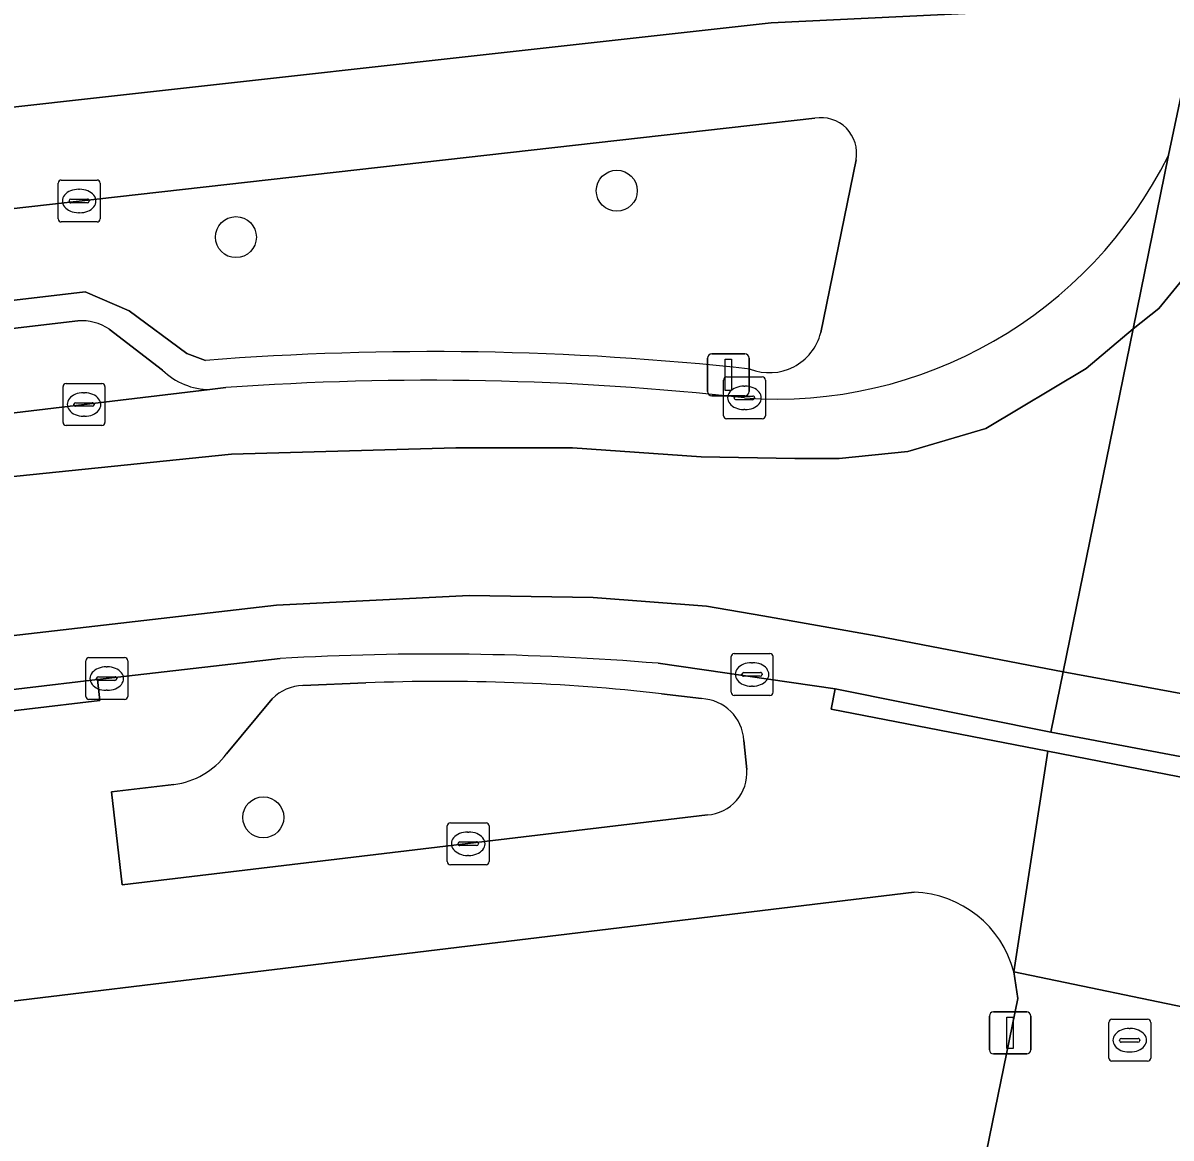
# Model space of a CAD drawing. Extents: x 163426 to 164192, y 380329 to 381641.
# Drawn here: x 163844.02 to 163871.42, y 380914.3 to 380940.9 of the extents above; entities that cross this region are included whole.
import ezdxf

# ---------------------------------------------------------------- set-up
doc = ezdxf.new("R2010")
doc.units = 0
for name, color, linetype in [('IMGEO_Boom', 7, 'Continuous'), ('IMGEO_Erf', 7, 'Continuous'), ('IMGEO_Fietspad_gesloten', 7, 'Continuous'), ('IMGEO_Groenvoorziening', 7, 'Continuous'), ('IMGEO_Kolk', 7, 'Continuous'), ('IMGEO_Lichtmast', 7, 'Continuous'), ('IMGEO_Muur', 7, 'Continuous'), ('IMGEO_Parkeervlak_open', 7, 'Continuous'), ('IMGEO_Rijbaan_lokaal_gesloten', 7, 'Continuous'), ('IMGEO_Rijbaan_lokaal_open', 7, 'Continuous'), ('IMGEO_Rioolput', 7, 'Continuous'), ('IMGEO_Voetpad_open', 7, 'Continuous')]:
    doc.layers.add(name, color=color, linetype=linetype)

msp = doc.modelspace()

# ---------------------------------------------------------------- linework, layer by layer
at = {"layer": 'IMGEO_Boom'}
for centre in [(163858.19, 380936.898), (163849.101, 380935.79), (163849.754, 380921.947)]:
    msp.add_circle(centre, 0.489, dxfattribs=at)
at = {"layer": 'IMGEO_Erf'}
for points in [[(163811.912, 380935.103), (163835.951, 380937.977), (163840.982, 380938.579), (163845.989, 380939.135), (163856.859, 380940.343), (163861.874, 380940.9)], [(163865.283, 380920.164), (163783.893, 380910.325)], [(163867.757, 380917.623), (163867.664, 380918.263)], [(163862.607, 380892.458), (163867.757, 380917.623)]]:
    msp.add_lwpolyline(points, dxfattribs=at)
msp.add_arc((163865.189, 380917.605), 2.561, 14.8965, 87.8954, dxfattribs=at)
at = {"layer": 'IMGEO_Fietspad_gesloten'}
for points in [[(163859.174, 380925.622), (163863.403, 380925.015), (163868.546, 380923.98), (163868.839, 380925.415), (163864.416, 380926.273), (163861.674, 380926.755), (163860.332, 380926.988), (163857.627, 380927.192), (163854.666, 380927.243), (163850.072, 380927.013), (163838.639, 380925.686), (163814.648, 380922.928), (163796.579, 380920.681), (163765.443, 380917.107), (163748.701, 380915.881), (163736.043, 380915.269), (163715.728, 380914.962), (163682.084, 380914.454)], [(163772.026, 380916.403), (163797.578, 380919.466), (163799.863, 380919.687), (163805.105, 380920.364), (163819.871, 380922.136), (163825.125, 380922.76), (163825.349, 380922.787), (163840.373, 380924.583), (163840.563, 380924.612), (163845.799, 380925.234), (163850.155, 380925.737)]]:
    msp.add_lwpolyline(points, dxfattribs=at)
msp.add_arc((163853.848, 380861.611), 64.232, 85.2433, 93.29563, dxfattribs=at)
at = {"layer": 'IMGEO_Groenvoorziening'}
for points in [[(163862.913, 380938.625), (163841.051, 380936.167), (163813.173, 380932.845)], [(163863.056, 380933.512), (163863.899, 380937.634)], [(163813.427, 380930.71), (163845.503, 380934.489), (163846.553, 380934.028), (163847.931, 380933.014), (163848.376, 380932.848)], [(163852.201, 380925.155), (163850.699, 380925.089)], [(163860.21, 380924.779), (163859.258, 380924.895)], [(163849.966, 380924.775), (163848.878, 380923.46)], [(163861.295, 380923.085), (163861.222, 380923.782)], [(163847.623, 380922.728), (163846.135, 380922.559), (163846.385, 380920.336), (163860.352, 380922.006)]]:
    msp.add_lwpolyline(points, dxfattribs=at)
for centre, radius, start, end in [((163863.066, 380937.791), 0.848, 349.3165, 100.3937), ((163861.832, 380933.816), 1.261, 248.6909, 346.0626), ((163853.777, 380863.77), 69.289, 83.7049, 94.47032), ((163854.007, 380878.281), 46.909, 83.5732, 92.2068), ((163850.711, 380924.05), 1.039, 90.6346, 135.7437), ((163860.164, 380923.72), 1.06, 3.3378, 87.5178), ((163847.361, 380924.619), 1.909, 277.8839, 322.6233), ((163860.284, 380923.017), 1.013, 273.8268, 3.869)]:
    msp.add_arc(centre, radius, start, end, dxfattribs=at)
at = {"layer": 'IMGEO_Kolk'}
for p, q in [((163844.934, 380937.152), (163845.786, 380937.152)), ((163844.859, 380936.226), (163844.859, 380937.078)), ((163845.347, 380936.932), (163845.372, 380936.932)), ((163845.86, 380937.078), (163845.86, 380936.226)), ((163845.118, 380936.646), (163845.118, 380936.658)), ((163845.556, 380936.609), (163845.158, 380936.609)), ((163845.161, 380936.695), (163845.559, 380936.695)), ((163845.602, 380936.658), (163845.602, 380936.646)), ((163845.37, 380936.372), (163845.345, 380936.372)), ((163845.786, 380936.152), (163844.934, 380936.152)), ((163844.975, 380931.371), (163844.975, 380932.223)), ((163845.05, 380932.297), (163845.902, 380932.297)), ((163845.976, 380932.223), (163845.976, 380931.371)), ((163860.735, 380931.529), (163860.735, 380932.381)), ((163860.81, 380932.455), (163861.662, 380932.455)), ((163861.223, 380932.235), (163861.248, 380932.235)), ((163861.736, 380932.381), (163861.736, 380931.529)), ((163845.463, 380932.077), (163845.488, 380932.077)), ((163860.994, 380931.949), (163860.994, 380931.961)), ((163861.037, 380931.998), (163861.435, 380931.998)), ((163861.478, 380931.961), (163861.478, 380931.949)), ((163845.234, 380931.791), (163845.234, 380931.803)), ((163845.672, 380931.754), (163845.274, 380931.754)), ((163845.277, 380931.84), (163845.675, 380931.84)), ((163845.718, 380931.803), (163845.718, 380931.791)), ((163861.432, 380931.912), (163861.034, 380931.912)), ((163861.246, 380931.675), (163861.221, 380931.675)), ((163845.486, 380931.517), (163845.461, 380931.517)), ((163861.662, 380931.455), (163860.81, 380931.455)), ((163845.902, 380931.297), (163845.05, 380931.297)), ((163845.518, 380924.832), (163845.518, 380925.684)), ((163845.593, 380925.758), (163846.445, 380925.758)), ((163846.519, 380925.684), (163846.519, 380924.832)), ((163860.916, 380924.931), (163860.916, 380925.783)), ((163860.991, 380925.857), (163861.843, 380925.857)), ((163861.917, 380925.783), (163861.917, 380924.931)), ((163846.006, 380925.538), (163846.031, 380925.538)), ((163861.218, 380925.4), (163861.616, 380925.4)), ((163861.404, 380925.637), (163861.429, 380925.637)), ((163845.777, 380925.252), (163845.777, 380925.264)), ((163846.215, 380925.215), (163845.817, 380925.215)), ((163845.82, 380925.301), (163846.218, 380925.301)), ((163846.261, 380925.264), (163846.261, 380925.252)), ((163861.175, 380925.351), (163861.175, 380925.363)), ((163861.613, 380925.314), (163861.215, 380925.314)), ((163861.659, 380925.363), (163861.659, 380925.351)), ((163846.029, 380924.978), (163846.004, 380924.978)), ((163861.843, 380924.857), (163860.991, 380924.857)), ((163861.427, 380925.077), (163861.402, 380925.077)), ((163846.445, 380924.758), (163845.593, 380924.758)), ((163854.218, 380921.817), (163855.07, 380921.817)), ((163854.143, 380920.891), (163854.143, 380921.743)), ((163854.631, 380921.597), (163854.656, 380921.597)), ((163855.144, 380921.743), (163855.144, 380920.891)), ((163854.402, 380921.311), (163854.402, 380921.323)), ((163854.84, 380921.274), (163854.442, 380921.274)), ((163854.445, 380921.36), (163854.843, 380921.36)), ((163854.886, 380921.323), (163854.886, 380921.311)), ((163854.654, 380921.037), (163854.629, 380921.037)), ((163855.07, 380920.817), (163854.218, 380920.817))]:
    msp.add_line(p, q, dxfattribs=at)
for points in [[(163844.934, 380937.152), (163845.786, 380937.152)], [(163844.859, 380936.226), (163844.859, 380937.078)], [(163845.86, 380937.078), (163845.86, 380936.226)], [(163845.786, 380936.152), (163844.934, 380936.152)], [(163844.975, 380931.371), (163844.975, 380932.223)], [(163845.05, 380932.297), (163845.902, 380932.297)], [(163845.976, 380932.223), (163845.976, 380931.371)], [(163860.735, 380931.529), (163860.735, 380932.381)], [(163860.81, 380932.455), (163861.662, 380932.455)], [(163861.736, 380932.381), (163861.736, 380931.529)], [(163861.662, 380931.455), (163860.81, 380931.455)], [(163845.902, 380931.297), (163845.05, 380931.297)], [(163845.518, 380924.832), (163845.518, 380925.684)], [(163845.593, 380925.758), (163846.445, 380925.758)], [(163846.519, 380925.684), (163846.519, 380924.832)], [(163860.916, 380924.931), (163860.916, 380925.783)], [(163860.991, 380925.857), (163861.843, 380925.857)], [(163861.917, 380925.783), (163861.917, 380924.931)], [(163861.843, 380924.857), (163860.991, 380924.857)], [(163846.445, 380924.758), (163845.593, 380924.758)], [(163854.218, 380921.817), (163855.07, 380921.817)], [(163854.143, 380920.891), (163854.143, 380921.743)], [(163855.144, 380921.743), (163855.144, 380920.891)], [(163855.07, 380920.817), (163854.218, 380920.817)]]:
    msp.add_lwpolyline(points, dxfattribs=at)
for centre, radius, start, end in [((163844.936, 380937.076), 0.0765, 91.552, 178.448), ((163844.936, 380937.076), 0.0765, 91.552, 178.448), ((163845.784, 380937.076), 0.0765, 1.552, 88.448), ((163845.784, 380937.076), 0.0765, 1.552, 88.448), ((163845.158, 380936.655), 0.0403, 85.8775, 175.7526), ((163845.155, 380936.645), 0.0366, 178.938, 274.7102), ((163845.559, 380936.652), 0.043, 264.8664, 352.4533), ((163845.563, 380936.657), 0.0386, 1.7309, 96.639), ((163844.936, 380936.228), 0.0765, 181.552, 268.448), ((163844.936, 380936.228), 0.0765, 181.552, 268.448), ((163845.784, 380936.228), 0.0765, 271.552, 358.448), ((163845.784, 380936.228), 0.0765, 271.552, 358.448), ((163845.052, 380932.221), 0.0765, 91.552, 178.448), ((163845.052, 380932.221), 0.0765, 91.552, 178.448), ((163845.9, 380932.221), 0.0765, 1.552, 88.448), ((163845.9, 380932.221), 0.0765, 1.552, 88.448), ((163860.812, 380932.379), 0.0765, 91.552, 178.448), ((163860.812, 380932.379), 0.0765, 91.552, 178.448), ((163861.66, 380932.379), 0.0765, 1.552, 88.448), ((163861.66, 380932.379), 0.0765, 1.552, 88.448), ((163861.034, 380931.958), 0.0403, 85.8775, 175.7526), ((163861.031, 380931.948), 0.0366, 178.938, 274.7102), ((163861.435, 380931.955), 0.043, 264.8664, 352.4533), ((163861.439, 380931.96), 0.0386, 1.7309, 96.639), ((163845.274, 380931.8), 0.0403, 85.8775, 175.7526), ((163845.271, 380931.79), 0.0366, 178.938, 274.7102), ((163845.675, 380931.797), 0.043, 264.8664, 352.4533), ((163845.679, 380931.802), 0.0386, 1.7309, 96.639), ((163860.812, 380931.531), 0.0765, 181.552, 268.448), ((163860.812, 380931.531), 0.0765, 181.552, 268.448), ((163861.66, 380931.531), 0.0765, 271.552, 358.448), ((163861.66, 380931.531), 0.0765, 271.552, 358.448), ((163845.052, 380931.373), 0.0765, 181.552, 268.448), ((163845.052, 380931.373), 0.0765, 181.552, 268.448), ((163845.9, 380931.373), 0.0765, 271.552, 358.448), ((163845.9, 380931.373), 0.0765, 271.552, 358.448), ((163845.595, 380925.682), 0.0765, 91.552, 178.448), ((163845.595, 380925.682), 0.0765, 91.552, 178.448), ((163846.443, 380925.682), 0.0765, 1.552, 88.448), ((163846.443, 380925.682), 0.0765, 1.552, 88.448), ((163860.993, 380925.781), 0.0765, 91.552, 178.448), ((163860.993, 380925.781), 0.0765, 91.552, 178.448), ((163861.841, 380925.781), 0.0765, 1.552, 88.448), ((163861.841, 380925.781), 0.0765, 1.552, 88.448), ((163861.215, 380925.36), 0.0403, 85.8775, 175.7526), ((163861.62, 380925.362), 0.0386, 1.7309, 96.639), ((163845.817, 380925.261), 0.0403, 85.8775, 175.7526), ((163845.814, 380925.251), 0.0366, 178.938, 274.7102), ((163846.218, 380925.258), 0.043, 264.8664, 352.4533), ((163846.222, 380925.263), 0.0386, 1.7309, 96.639), ((163861.212, 380925.35), 0.0366, 178.938, 274.7102), ((163861.616, 380925.357), 0.043, 264.8664, 352.4533), ((163845.595, 380924.834), 0.0765, 181.552, 268.448), ((163845.595, 380924.834), 0.0765, 181.552, 268.448), ((163846.443, 380924.834), 0.0765, 271.552, 358.448), ((163846.443, 380924.834), 0.0765, 271.552, 358.448), ((163860.993, 380924.933), 0.0765, 181.552, 268.448), ((163860.993, 380924.933), 0.0765, 181.552, 268.448), ((163861.841, 380924.933), 0.0765, 271.552, 358.448), ((163861.841, 380924.933), 0.0765, 271.552, 358.448), ((163854.22, 380921.741), 0.0765, 91.552, 178.448), ((163854.22, 380921.741), 0.0765, 91.552, 178.448), ((163855.068, 380921.741), 0.0765, 1.552, 88.448), ((163855.068, 380921.741), 0.0765, 1.552, 88.448), ((163854.442, 380921.32), 0.0403, 85.8775, 175.7526), ((163854.439, 380921.31), 0.0366, 178.938, 274.7102), ((163854.843, 380921.317), 0.043, 264.8664, 352.4533), ((163854.847, 380921.322), 0.0386, 1.7309, 96.639), ((163854.22, 380920.893), 0.0765, 181.552, 268.448), ((163854.22, 380920.893), 0.0765, 181.552, 268.448), ((163855.068, 380920.893), 0.0765, 271.552, 358.448), ((163855.068, 380920.893), 0.0765, 271.552, 358.448)]:
    msp.add_arc(centre, radius, start, end, dxfattribs=at)
for centre, major_axis, ratio, start_param, end_param in [((163845.346, 380936.652), (-0.387, 0.002), 0.722429, 4.712389, 7.853982), ((163845.371, 380936.652), (-0.39, 0.002), 0.717154, 1.570796, 4.712389), ((163861.222, 380931.955), (-0.387, 0.002), 0.722429, 4.712389, 7.853982), ((163861.247, 380931.955), (-0.39, 0.002), 0.717154, 1.570796, 4.712389), ((163845.462, 380931.797), (-0.387, 0.002), 0.722429, 4.712389, 7.853982), ((163845.487, 380931.797), (-0.39, 0.002), 0.717154, 1.570796, 4.712389), ((163846.005, 380925.258), (-0.387, 0.002), 0.722429, 4.712389, 7.853982), ((163846.03, 380925.258), (-0.39, 0.002), 0.717154, 1.570796, 4.712389), ((163861.403, 380925.357), (-0.387, 0.002), 0.722429, 4.712389, 7.853982), ((163861.428, 380925.357), (-0.39, 0.002), 0.717154, 1.570796, 4.712389), ((163854.63, 380921.317), (-0.387, 0.002), 0.722429, 4.712389, 7.853982), ((163854.655, 380921.317), (-0.39, 0.002), 0.717154, 1.570796, 4.712389)]:
    msp.add_ellipse(centre, major_axis=major_axis, ratio=ratio, start_param=start_param, end_param=end_param, dxfattribs=at)
at = {"layer": 'IMGEO_Lichtmast'}
for p, q in [((163860.357, 380932.105), (163860.357, 380932.905)), ((163860.357, 380932.905), (163860.357, 380932.105)), ((163860.457, 380933.005), (163861.247, 380933.005)), ((163861.247, 380933.005), (163860.457, 380933.005)), ((163861.347, 380932.905), (163861.347, 380932.105)), ((163861.347, 380932.105), (163861.347, 380932.905)), ((163861.247, 380932.005), (163860.457, 380932.005)), ((163860.457, 380932.005), (163861.247, 380932.005)), ((163867.081, 380916.403), (163867.081, 380917.203)), ((163867.081, 380917.203), (163867.081, 380916.403)), ((163867.181, 380917.303), (163867.971, 380917.303)), ((163867.971, 380917.303), (163867.181, 380917.303)), ((163868.071, 380917.203), (163868.071, 380916.403)), ((163868.071, 380916.403), (163868.071, 380917.203)), ((163867.971, 380916.303), (163867.181, 380916.303)), ((163867.181, 380916.303), (163867.971, 380916.303))]:
    msp.add_line(p, q, dxfattribs=at)
for points in [[(163860.777, 380932.88), (163860.927, 380932.88), (163860.927, 380932.13), (163860.777, 380932.13), (163860.777, 380932.88)], [(163867.501, 380917.178), (163867.651, 380917.178), (163867.651, 380916.428), (163867.501, 380916.428), (163867.501, 380917.178)]]:
    msp.add_lwpolyline(points, dxfattribs=at)
for centre, start, end in [((163860.457, 380932.905), 90, 180), ((163860.457, 380932.905), 90, 180), ((163861.247, 380932.905), 0, 90), ((163861.247, 380932.905), 360, 90), ((163860.457, 380932.105), 180, 270), ((163860.457, 380932.105), 180, 270), ((163861.247, 380932.105), 270, 0), ((163861.247, 380932.105), 270, 0), ((163867.181, 380917.203), 90, 180), ((163867.181, 380917.203), 90, 180), ((163867.971, 380917.203), 0, 90), ((163867.971, 380917.203), 360, 90), ((163867.181, 380916.403), 180, 270), ((163867.181, 380916.403), 180, 270), ((163867.971, 380916.403), 270, 0), ((163867.971, 380916.403), 270, 0)]:
    msp.add_arc(centre, 0.1, start, end, dxfattribs=at)
at = {"layer": 'IMGEO_Muur'}
for points in [[(163856.859, 380940.343), (163845.989, 380939.135)], [(163845.989, 380939.135), (163840.982, 380938.579)]]:
    msp.add_lwpolyline(points, dxfattribs=at)
at = {"layer": 'IMGEO_Parkeervlak_open'}
for points in [[(163845.328, 380933.79), (163817.389, 380930.511)], [(163847.352, 380932.614), (163846.08, 380933.592)], [(163814.368, 380928.082), (163848.48, 380932.154)]]:
    msp.add_lwpolyline(points, dxfattribs=at)
for centre, radius, start, end in [((163845.422, 380932.619), 1.175, 55.9183, 94.5796), ((163848.483, 380933.774), 1.62, 225.7323, 269.8963)]:
    msp.add_arc(centre, radius, start, end, dxfattribs=at)
at = {"layer": 'IMGEO_Rijbaan_lokaal_gesloten'}
for points in [[(163848.862, 380932.2), (163848.48, 380932.154), (163814.368, 380928.082), (163814.492, 380926.796), (163839.131, 380929.6), (163848.994, 380930.613), (163854.347, 380930.76), (163857.129, 380930.76), (163860.206, 380930.549), (163862.442, 380930.507), (163863.493, 380930.507), (163865.137, 380930.676), (163866.992, 380931.224), (163869.394, 380932.657), (163870.508, 380933.6), (163871.353, 380937.742)], [(163838.639, 380925.686), (163850.072, 380927.013), (163854.666, 380927.243), (163857.627, 380927.192), (163860.332, 380926.988), (163861.674, 380926.755), (163864.416, 380926.273), (163868.839, 380925.415), (163870.508, 380933.6), (163869.394, 380932.657), (163866.992, 380931.224), (163865.137, 380930.676), (163863.493, 380930.507), (163862.442, 380930.507), (163860.206, 380930.549), (163857.129, 380930.76), (163854.347, 380930.76), (163848.994, 380930.613), (163839.131, 380929.6)]]:
    msp.add_lwpolyline(points, dxfattribs=at)
for centre, radius, start, end in [((163861.993, 380942.366), 10.44, 265.8454, 333.7078), ((163853.712, 380864.815), 67.559, 83.60528, 94.11707)]:
    msp.add_arc(centre, radius, start, end, dxfattribs=at)
at = {"layer": 'IMGEO_Rijbaan_lokaal_open'}
for points in [[(163921.638, 381053.716), (163922.311, 381054.818), (163921.501, 381055.887), (163917.721, 381049.86), (163902.377, 381023.75), (163895.208, 381011.818), (163892.059, 381006.187), (163890.987, 381003.841), (163890.009, 380999.579), (163886.502, 380982.789), (163875.39, 380930.027), (163874.806, 380927.256), (163873.655, 380925.227), (163872.124, 380924.818), (163868.839, 380925.415), (163868.546, 380923.98), (163875.141, 380922.738), (163879.435, 380943.25), (163880.93, 380950.483), (163883.139, 380961.124), (163886.682, 380977.995), (163888.743, 380987.877), (163891.335, 381000), (163891.536, 381000.938)], [(163909.614, 381043.056), (163891.389, 381012.622), (163887.972, 381006.053), (163887.168, 381003.975), (163886.431, 381000.422), (163877.536, 380958.937), (163873.3, 380937.44), (163872.302, 380935.525), (163871.122, 380934.091), (163870.508, 380933.6), (163868.839, 380925.415), (163872.124, 380924.818), (163873.655, 380925.227), (163874.806, 380927.256), (163875.39, 380930.027), (163886.502, 380982.789), (163890.009, 380999.579), (163890.987, 381003.841), (163892.059, 381006.187), (163895.208, 381011.818), (163902.377, 381023.75)], [(163891.645, 381015.924), (163889.16, 381011.709), (163886.918, 381007.848), (163885.783, 381005.944), (163885.735, 381005.705), (163885.507, 381004.574), (163884.686, 381000.503), (163884.581, 381000), (163872.13, 380941.399), (163871.353, 380937.742), (163870.508, 380933.6), (163871.122, 380934.091), (163872.302, 380935.525), (163873.3, 380937.44), (163877.536, 380958.937), (163886.431, 381000.422)], [(163871.593, 380890.532), (163877.003, 380916.322), (163867.664, 380918.263), (163867.757, 380917.623), (163862.607, 380892.458)]]:
    msp.add_lwpolyline(points, dxfattribs=at)
at = {"layer": 'IMGEO_Rioolput'}
for p, q in [((163869.929, 380916.202), (163869.929, 380917.054)), ((163870.004, 380917.128), (163870.856, 380917.128)), ((163870.417, 380916.908), (163870.442, 380916.908)), ((163870.93, 380917.054), (163870.93, 380916.202)), ((163870.188, 380916.622), (163870.188, 380916.634)), ((163870.231, 380916.671), (163870.629, 380916.671)), ((163870.672, 380916.634), (163870.672, 380916.622)), ((163870.626, 380916.585), (163870.228, 380916.585)), ((163870.44, 380916.348), (163870.415, 380916.348)), ((163870.856, 380916.128), (163870.004, 380916.128))]:
    msp.add_line(p, q, dxfattribs=at)
for points in [[(163869.929, 380916.202), (163869.929, 380917.054)], [(163870.004, 380917.128), (163870.856, 380917.128)], [(163870.93, 380917.054), (163870.93, 380916.202)], [(163870.856, 380916.128), (163870.004, 380916.128)]]:
    msp.add_lwpolyline(points, dxfattribs=at)
for centre, radius, start, end in [((163870.006, 380917.052), 0.0765, 91.552, 178.448), ((163870.006, 380917.052), 0.0765, 91.552, 178.448), ((163870.854, 380917.052), 0.0765, 1.552, 88.448), ((163870.854, 380917.052), 0.0765, 1.552, 88.448), ((163870.228, 380916.631), 0.0403, 85.8775, 175.7526), ((163870.225, 380916.621), 0.0366, 178.938, 274.7102), ((163870.629, 380916.628), 0.043, 264.8664, 352.4533), ((163870.633, 380916.633), 0.0386, 1.7309, 96.639), ((163870.006, 380916.204), 0.0765, 181.552, 268.448), ((163870.006, 380916.204), 0.0765, 181.552, 268.448), ((163870.854, 380916.204), 0.0765, 271.552, 358.448), ((163870.854, 380916.204), 0.0765, 271.552, 358.448)]:
    msp.add_arc(centre, radius, start, end, dxfattribs=at)
for centre, major_axis, ratio, start_param, end_param in [((163870.416, 380916.628), (-0.387, 0.002), 0.722429, 4.712389, 7.853982), ((163870.441, 380916.628), (-0.39, 0.002), 0.717154, 1.570796, 4.712389)]:
    msp.add_ellipse(centre, major_axis=major_axis, ratio=ratio, start_param=start_param, end_param=end_param, dxfattribs=at)
at = {"layer": 'IMGEO_Voetpad_open'}
for points in [[(163891.536, 381000.938), (163891.335, 381000), (163888.743, 380987.877), (163889.232, 380987.775), (163887.171, 380977.893), (163886.682, 380977.995), (163883.139, 380961.124), (163880.93, 380950.483), (163879.435, 380943.25), (163875.141, 380922.738), (163875.046, 380922.248), (163868.475, 380923.523), (163867.664, 380918.263), (163877.003, 380916.322), (163882.796, 380944.027), (163883.85, 380949.068), (163883.898, 380949.297), (163882.779, 380949.641), (163883.083, 380951.119), (163885.067, 380960.77), (163887.776, 380973.643)], [(163861.874, 380940.9), (163872.13, 380941.399), (163871.818, 380942.17), (163871.235, 380943.025)], [(163872.13, 380941.399), (163861.874, 380940.9), (163856.859, 380940.343), (163845.989, 380939.135), (163840.982, 380938.579), (163835.951, 380937.977), (163811.912, 380935.103), (163807.416, 380934.56), (163807.509, 380933.308)], [(163871.353, 380937.742), (163872.13, 380941.399)], [(163813.173, 380932.845), (163841.051, 380936.167), (163862.913, 380938.625)], [(163863.899, 380937.634), (163863.056, 380933.512)], [(163848.376, 380932.848), (163847.931, 380933.014), (163846.553, 380934.028), (163845.503, 380934.489), (163813.427, 380930.71)], [(163817.389, 380930.511), (163845.328, 380933.79)], [(163846.08, 380933.592), (163847.352, 380932.614)], [(163848.48, 380932.154), (163848.862, 380932.2)], [(163850.155, 380925.737), (163845.799, 380925.234), (163845.857, 380924.738), (163840.621, 380924.116), (163840.563, 380924.612), (163840.373, 380924.583)], [(163867.664, 380918.263), (163868.475, 380923.523), (163863.308, 380924.525), (163863.403, 380925.015), (163859.174, 380925.622)], [(163850.699, 380925.089), (163852.201, 380925.155)], [(163859.258, 380924.895), (163860.21, 380924.779)], [(163848.878, 380923.46), (163849.966, 380924.775)], [(163861.222, 380923.782), (163861.295, 380923.085)], [(163860.352, 380922.006), (163846.385, 380920.336), (163846.135, 380922.559), (163847.623, 380922.728)], [(163783.893, 380910.325), (163865.283, 380920.164)]]:
    msp.add_lwpolyline(points, dxfattribs=at)
for points in [[(163845.799, 380925.234), (163840.563, 380924.612), (163840.621, 380924.116), (163845.857, 380924.738)], [(163863.308, 380924.525), (163868.475, 380923.523), (163875.046, 380922.248), (163875.141, 380922.738), (163868.546, 380923.98), (163863.403, 380925.015)]]:
    msp.add_lwpolyline(points, close=True, dxfattribs=at)
for centre, radius, start, end in [((163863.066, 380937.791), 0.848, 349.3165, 100.3937), ((163861.993, 380942.366), 10.44, 265.8454, 333.7078), ((163845.422, 380932.619), 1.175, 55.9183, 94.5796), ((163861.832, 380933.816), 1.261, 248.6909, 346.0626), ((163853.777, 380863.77), 69.289, 83.7049, 94.47032), ((163848.483, 380933.774), 1.62, 225.7323, 269.8963), ((163853.712, 380864.815), 67.559, 83.60528, 94.11707), ((163853.848, 380861.611), 64.232, 85.2433, 93.29563), ((163854.007, 380878.281), 46.909, 83.5732, 92.2068), ((163850.711, 380924.05), 1.039, 90.6346, 135.7437), ((163860.164, 380923.72), 1.06, 3.3378, 87.5178), ((163847.361, 380924.619), 1.909, 277.8839, 322.6233), ((163860.284, 380923.017), 1.013, 273.8268, 3.869), ((163865.189, 380917.605), 2.561, 14.8965, 87.8954)]:
    msp.add_arc(centre, radius, start, end, dxfattribs=at)

doc.saveas('drawing.dxf')
